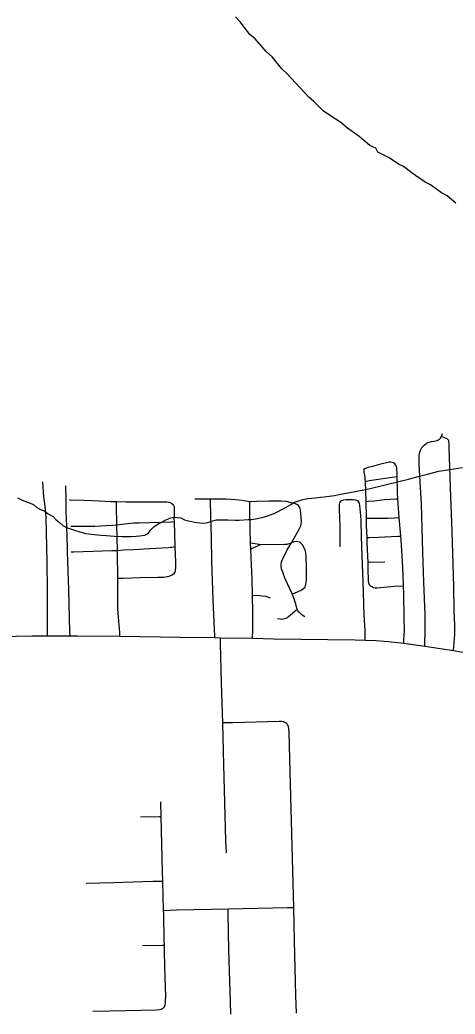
# Model space of a CAD drawing. Extents: x 0 to 34, y 0 to 22.
# Drawn here: x 7.311 to 7.535, y 18.799 to 19.311 of the extents above; entities that cross this region are included whole.
import ezdxf

# ---------------------------------------------------------------- set-up
doc = ezdxf.new("R2010")
doc.units = 0
for name, color, linetype in [('GM_X_Minor_River', 7, 'Continuous'), ('GM_X_State_Route', 7, 'Continuous'), ('GM_X_Township_Road', 7, 'Continuous')]:
    doc.layers.add(name, color=color, linetype=linetype)

msp = doc.modelspace()

# ---------------------------------------------------------------- linework, layer by layer
at = {"layer": 'GM_X_Minor_River'}
for points in [[(7.53551, 19.21633), (7.53093, 19.22011), (7.52808, 19.22162), (7.52236, 19.22577), (7.5197, 19.22728), (7.51474, 19.23068), (7.51284, 19.232), (7.50846, 19.23521), (7.50598, 19.23653), (7.50103, 19.23974), (7.49532, 19.24256), (7.49417, 19.24465), (7.49113, 19.24615), (7.4856, 19.25069), (7.47969, 19.25504), (7.47626, 19.25787), (7.46978, 19.26202), (7.46712, 19.26391), (7.46216, 19.26883), (7.45987, 19.27072), (7.4551, 19.27602), (7.453, 19.2781), (7.44822, 19.2834), (7.44575, 19.28548), (7.44078, 19.29173), (7.43792, 19.29438), (7.432, 19.301), (7.42933, 19.30327), (7.42436, 19.30971), (7.42188, 19.31236)], [(7.30962, 19.06457), (7.3119, 19.06344), (7.31608, 19.06194), (7.3178, 19.06118), (7.31951, 19.05967), (7.3218, 19.05854), (7.32351, 19.05798), (7.32541, 19.05647), (7.32789, 19.05496), (7.32942, 19.05325), (7.33113, 19.05193), (7.33285, 19.05042), (7.33475, 19.04929), (7.33684, 19.04873), (7.33894, 19.04798), (7.34122, 19.04723), (7.34464, 19.04629), (7.35072, 19.04556), (7.35243, 19.04538), (7.35546, 19.0452), (7.35736, 19.04502), (7.35964, 19.04484), (7.36344, 19.04467), (7.36819, 19.04469), (7.37065, 19.04489), (7.37255, 19.04509), (7.37521, 19.04548), (7.37691, 19.04625), (7.37804, 19.04797), (7.37974, 19.04969), (7.38182, 19.05103), (7.38352, 19.05198), (7.38599, 19.05333), (7.38864, 19.05429), (7.39073, 19.05468), (7.39376, 19.05431), (7.39567, 19.05337), (7.39776, 19.05281), (7.4008, 19.05206), (7.40346, 19.0517), (7.40574, 19.05152), (7.40764, 19.05191), (7.40953, 19.05267), (7.41218, 19.05326), (7.41788, 19.05328), (7.42149, 19.05311), (7.42376, 19.05312), (7.42851, 19.05352), (7.43022, 19.05353), (7.43325, 19.05392), (7.43685, 19.05489), (7.44178, 19.05662), (7.44689, 19.05912), (7.45049, 19.06123), (7.45219, 19.06237), (7.45409, 19.06295), (7.45655, 19.06372), (7.45921, 19.06431), (7.463, 19.0647), (7.46566, 19.06491), (7.46756, 19.06511), (7.47287, 19.06589), (7.47609, 19.06648), (7.48273, 19.06765), (7.49069, 19.0692), (7.49904, 19.07133), (7.50681, 19.07327), (7.51098, 19.07424), (7.5161, 19.07559), (7.52084, 19.07675), (7.52672, 19.0783), (7.53222, 19.07928), (7.53886, 19.08026)]]:
    msp.add_lwpolyline(points, dxfattribs=at)
at = {"layer": 'GM_X_State_Route'}
msp.add_lwpolyline([(7.30048, 18.99332), (7.31712, 18.99351), (7.3251, 18.99354), (7.33665, 18.9936), (7.34045, 18.99361), (7.36232, 18.99334), (7.39332, 18.99296), (7.41119, 18.99265), (7.41414, 18.99259), (7.43065, 18.9923), (7.44152, 18.99211), (7.48351, 18.99156), (7.48867, 18.99137), (7.49441, 18.99115), (7.50062, 18.99071), (7.50861, 18.98978), (7.50991, 18.98963), (7.5195, 18.98828), (7.5207, 18.98811), (7.53418, 18.98596), (7.54221, 18.98468)], dxfattribs=at)
at = {"layer": 'GM_X_Township_Road'}
for p, q in [((7.528, 19.0963), (7.52863, 19.09781)), ((7.40098, 19.06421), (7.40896, 19.06412)), ((7.48902, 19.06275), (7.48925, 19.05424)), ((7.50617, 19.0545), (7.50553, 19.06421)), ((7.36102, 19.03757), (7.36079, 19.05079)), ((7.39023, 19.05242), (7.39067, 19.03958)), ((7.50718, 19.04488), (7.50617, 19.0545)), ((7.42986, 19.03813), (7.42972, 19.04154)), ((7.38363, 18.90058), (7.38345, 18.90804)), ((7.38487, 18.85221), (7.38446, 18.86728))]:
    msp.add_line(p, q, dxfattribs=at)
for points in [[(7.51838, 19.03659), (7.51772, 19.06133), (7.51692, 19.07576), (7.51657, 19.08208), (7.51649, 19.08483), (7.51657, 19.08651), (7.51684, 19.08792), (7.51726, 19.08922), (7.51802, 19.09056), (7.51913, 19.09178), (7.52039, 19.09274), (7.52176, 19.09334), (7.52299, 19.09371), (7.5241, 19.09385), (7.52508, 19.09406), (7.52582, 19.09425), (7.52637, 19.09446), (7.52688, 19.09471), (7.52728, 19.09503), (7.52761, 19.09542), (7.528, 19.0963)], [(7.53418, 18.98596), (7.53435, 18.98802), (7.53488, 18.9942), (7.53488, 18.99902), (7.53462, 19.00622), (7.53435, 19.01893), (7.53361, 19.04726), (7.53272, 19.06993), (7.53201, 19.09075), (7.53196, 19.09242), (7.53192, 19.09319), (7.53189, 19.09366), (7.53179, 19.09404), (7.53165, 19.09433), (7.5314, 19.09464), (7.53117, 19.09485), (7.53092, 19.09503), (7.53053, 19.09523), (7.52985, 19.09552), (7.52894, 19.09593), (7.528, 19.0963)], [(7.50517, 19.0756), (7.50515, 19.07649), (7.50503, 19.08), (7.5049, 19.08081), (7.50461, 19.08146), (7.50405, 19.08215), (7.50329, 19.08264), (7.50262, 19.08284), (7.50196, 19.08296), (7.50135, 19.083), (7.50067, 19.08292), (7.4973, 19.08215), (7.49243, 19.08073), (7.49027, 19.08019), (7.48885, 19.07982), (7.4883, 19.07955), (7.488, 19.07908), (7.488, 19.07859), (7.48809, 19.07781), (7.48821, 19.07706), (7.4885, 19.07525), (7.48864, 19.07426), (7.48868, 19.07309)], [(7.3251, 18.99354), (7.3251, 18.99591), (7.3251, 19.01735), (7.3248, 19.03138), (7.32447, 19.04698), (7.32426, 19.05444), (7.32416, 19.05666), (7.324, 19.05841), (7.32374, 19.06035), (7.32343, 19.06273), (7.32318, 19.06491), (7.32269, 19.07286)], [(7.48868, 19.07309), (7.49087, 19.07351), (7.50257, 19.07533), (7.50517, 19.0756)], [(7.48868, 19.07309), (7.48888, 19.06781), (7.48902, 19.06275)], [(7.50553, 19.06421), (7.50541, 19.06755), (7.50517, 19.0756)], [(7.33665, 18.9936), (7.33659, 18.99581), (7.33608, 19.01725), (7.33541, 19.03678), (7.33535, 19.0388), (7.33494, 19.04997), (7.33467, 19.05766), (7.33462, 19.06387), (7.3345, 19.07081)], [(7.33612, 19.0637), (7.33648, 19.06366), (7.34389, 19.06347), (7.3516, 19.06307), (7.35776, 19.06274), (7.36059, 19.06267)], [(7.36079, 19.05079), (7.36062, 19.06076), (7.36059, 19.06267)], [(7.36059, 19.06267), (7.36548, 19.06257), (7.3732, 19.0626), (7.37783, 19.0625), (7.38404, 19.06257), (7.3858, 19.06255), (7.38656, 19.06255), (7.38733, 19.06249), (7.38792, 19.06236), (7.38852, 19.06211), (7.38909, 19.06172), (7.38956, 19.06123), (7.38994, 19.06071), (7.39022, 19.06005), (7.3903, 19.05936), (7.39038, 19.05838), (7.39037, 19.05554), (7.3902, 19.05385), (7.39023, 19.05242)], [(7.40896, 19.06412), (7.41262, 19.06419), (7.41708, 19.06408), (7.42195, 19.06378), (7.42357, 19.06362), (7.42532, 19.06344), (7.42728, 19.0631), (7.42931, 19.06284)], [(7.41119, 18.99265), (7.41118, 18.99343), (7.41116, 18.99716), (7.41048, 19.01195), (7.40973, 19.03218), (7.40947, 19.04393), (7.409, 19.06232), (7.40896, 19.06412)], [(7.42931, 19.06284), (7.43295, 19.0629), (7.43915, 19.06305), (7.44371, 19.06316), (7.4457, 19.06309), (7.44809, 19.06286), (7.44986, 19.06247), (7.45164, 19.06201), (7.45268, 19.06167), (7.45372, 19.06125)], [(7.42972, 19.04154), (7.42941, 19.04876), (7.42931, 19.05767), (7.42931, 19.06284)], [(7.45075, 19.04151), (7.45325, 19.04583), (7.45469, 19.04845), (7.45524, 19.04946), (7.45556, 19.05028), (7.45572, 19.05088), (7.45582, 19.05147), (7.45585, 19.05242), (7.45568, 19.05476), (7.45556, 19.05655), (7.45535, 19.05825), (7.45522, 19.05898), (7.45504, 19.05965), (7.45473, 19.0602), (7.45433, 19.06073), (7.45372, 19.06125)], [(7.48867, 18.99137), (7.48867, 18.9922), (7.48867, 18.99634), (7.48826, 19.00442), (7.48774, 19.02162), (7.48711, 19.03477), (7.48691, 19.04472), (7.4866, 19.05311), (7.48631, 19.05721), (7.48615, 19.05905), (7.48602, 19.06069), (7.48582, 19.06166), (7.4856, 19.06221), (7.48525, 19.06269), (7.48476, 19.06303), (7.48429, 19.06328), (7.48375, 19.06346), (7.48263, 19.06359), (7.47875, 19.06361), (7.47748, 19.06346), (7.47653, 19.06314), (7.47583, 19.06259), (7.47552, 19.06201), (7.47534, 19.06135), (7.4753, 19.06005), (7.4753, 19.0584), (7.47547, 19.05462), (7.4756, 19.0495), (7.47572, 19.04545), (7.47562, 19.03944)], [(7.48902, 19.06275), (7.49022, 19.06287), (7.49341, 19.06317), (7.4987, 19.0637), (7.50453, 19.06414), (7.50553, 19.06421)], [(7.337, 19.04999), (7.34638, 19.05007), (7.34945, 19.05004), (7.35861, 19.05049), (7.36079, 19.05079)], [(7.36079, 19.05079), (7.36467, 19.05133), (7.36932, 19.05175), (7.37233, 19.05185), (7.3889, 19.05237), (7.39023, 19.05242)], [(7.48925, 19.05424), (7.4904, 19.05422), (7.4942, 19.05415), (7.50052, 19.05418), (7.50409, 19.05432), (7.50617, 19.0545)], [(7.48925, 19.05424), (7.48931, 19.0502), (7.48952, 19.04414)], [(7.42972, 19.04154), (7.43089, 19.04126), (7.43309, 19.0409), (7.43482, 19.04058)], [(7.42986, 19.03813), (7.43094, 19.03884), (7.43256, 19.03965), (7.43482, 19.04058)], [(7.43482, 19.04058), (7.44715, 19.04078), (7.44854, 19.04086), (7.45075, 19.04151)], [(7.45108, 19.01514), (7.44984, 19.01786), (7.44744, 19.02296), (7.44623, 19.02645), (7.44568, 19.02813), (7.44542, 19.02945), (7.44547, 19.03057), (7.44568, 19.03154), (7.44596, 19.03248), (7.44664, 19.03398), (7.44862, 19.03789), (7.45075, 19.04151)], [(7.45108, 19.01514), (7.45234, 19.01562), (7.45417, 19.01634), (7.45574, 19.01705), (7.45651, 19.01756), (7.45717, 19.01806), (7.45773, 19.01872), (7.45803, 19.01939), (7.45818, 19.02015), (7.4583, 19.02086), (7.45844, 19.02239), (7.45848, 19.02391), (7.45845, 19.02844), (7.4583, 19.03455), (7.45817, 19.036), (7.45791, 19.03735), (7.45755, 19.0384), (7.45721, 19.03932), (7.4565, 19.04048), (7.45579, 19.0412), (7.45498, 19.04181), (7.45406, 19.04206), (7.45325, 19.04216), (7.45203, 19.04191), (7.45075, 19.04151)], [(7.48952, 19.04414), (7.49091, 19.04419), (7.49558, 19.0444), (7.50553, 19.04482), (7.50718, 19.04488)], [(7.48952, 19.04414), (7.48958, 19.04183), (7.48999, 19.03441), (7.49005, 19.03146)], [(7.50852, 19.01938), (7.50832, 19.02478), (7.50805, 19.03203), (7.50736, 19.04289), (7.50718, 19.04488)], [(7.33719, 19.03683), (7.33862, 19.03687), (7.3582, 19.03748), (7.36102, 19.03757)], [(7.36102, 19.03757), (7.36445, 19.03792), (7.36922, 19.03808), (7.37775, 19.03849), (7.38724, 19.03902), (7.38835, 19.03916), (7.38911, 19.03932), (7.39067, 19.03958)], [(7.36121, 19.02306), (7.36104, 19.03632), (7.36102, 19.03757)], [(7.39067, 19.03958), (7.39087, 19.03531), (7.39098, 19.03204), (7.39095, 19.02896), (7.39088, 19.02748), (7.3908, 19.02695), (7.39063, 19.02643), (7.39033, 19.02592), (7.38991, 19.0254), (7.38926, 19.02489), (7.38844, 19.02447), (7.38753, 19.0242), (7.38669, 19.02396), (7.38592, 19.02379), (7.38503, 19.02365), (7.38197, 19.02357), (7.37285, 19.02347), (7.36404, 19.02316), (7.36121, 19.02306)], [(7.43059, 19.01428), (7.43043, 19.0227), (7.43003, 19.03415), (7.42986, 19.03813)], [(7.5195, 18.98828), (7.51956, 18.99012), (7.51972, 18.99518), (7.51962, 19.00438), (7.51903, 19.02127), (7.51838, 19.03659)], [(7.49005, 19.03146), (7.49122, 19.0315), (7.49881, 19.03177)], [(7.49005, 19.03146), (7.4901, 19.02651), (7.49026, 19.02343), (7.49036, 19.02163), (7.49051, 19.02092), (7.49085, 19.02009), (7.49131, 19.01951), (7.4918, 19.01908), (7.49248, 19.01874), (7.49309, 19.01846), (7.49383, 19.01837), (7.49475, 19.01834), (7.49661, 19.01839), (7.50391, 19.01908), (7.50852, 19.01938)], [(7.36232, 18.99334), (7.36232, 18.99523), (7.36218, 18.99718), (7.36197, 18.99902), (7.36156, 19.00327), (7.36135, 19.00762), (7.36135, 19.01166), (7.36121, 19.02306)], [(7.45366, 19.00728), (7.45324, 19.0091), (7.45298, 19.01011), (7.45272, 19.01094), (7.45191, 19.01314), (7.45108, 19.01514)], [(7.50861, 18.98978), (7.50871, 18.9915), (7.50897, 18.99629), (7.50889, 19.0028), (7.50868, 19.01521), (7.50852, 19.01938)], [(7.43059, 19.01428), (7.43283, 19.01446), (7.43573, 19.01415), (7.4376, 19.01395), (7.43978, 19.01322)], [(7.43065, 18.9923), (7.43076, 18.99665), (7.43076, 19.00566), (7.43059, 19.01428)], [(7.4436, 19.00255), (7.44506, 19.00225), (7.44577, 19.00219), (7.44653, 19.00225), (7.4473, 19.00245), (7.44795, 19.0027), (7.44863, 19.00307), (7.44914, 19.00349), (7.45027, 19.00443), (7.45366, 19.00728)], [(7.45769, 19.0033), (7.45676, 19.00386), (7.45592, 19.00453), (7.45504, 19.00538), (7.45455, 19.00584), (7.45406, 19.00644), (7.45366, 19.00728)], [(7.41534, 18.9487), (7.41476, 18.96941), (7.41422, 18.98971), (7.41414, 18.99259)], [(7.45189, 18.85373), (7.45172, 18.85987), (7.44989, 18.93006), (7.44958, 18.94413), (7.44945, 18.94563), (7.44914, 18.94683), (7.44867, 18.94784), (7.44782, 18.94877), (7.44673, 18.94931), (7.44557, 18.94951), (7.44449, 18.94955), (7.42062, 18.94882), (7.41618, 18.94872), (7.41534, 18.9487)], [(7.41726, 18.8819), (7.41698, 18.88815), (7.41594, 18.92721), (7.41534, 18.9487)], [(7.37296, 18.90041), (7.38274, 18.90056), (7.38363, 18.90058)], [(7.38446, 18.86728), (7.38433, 18.8721), (7.38363, 18.90058)], [(7.34495, 18.86617), (7.35902, 18.86664), (7.37935, 18.86721), (7.38446, 18.86728)], [(7.38487, 18.85221), (7.3885, 18.85231), (7.39159, 18.8524), (7.41811, 18.85299)], [(7.38527, 18.83424), (7.3852, 18.83664), (7.38492, 18.85023), (7.38487, 18.85221)], [(7.41811, 18.85299), (7.44866, 18.85366), (7.45189, 18.85373)], [(7.41947, 18.79878), (7.41933, 18.80504), (7.41856, 18.83163), (7.41817, 18.8504), (7.41811, 18.85299)], [(7.45332, 18.79921), (7.45306, 18.80837), (7.45234, 18.83648), (7.45189, 18.85373)], [(7.37403, 18.83411), (7.38435, 18.83423), (7.38527, 18.83424)], [(7.38524, 18.80254), (7.38548, 18.803), (7.38569, 18.80365), (7.38579, 18.80445), (7.38588, 18.80587), (7.38593, 18.80803), (7.38573, 18.81742), (7.38536, 18.83053), (7.38527, 18.83424)], [(7.34847, 18.80027), (7.35716, 18.80042), (7.38127, 18.80103), (7.38284, 18.80122), (7.38355, 18.8014), (7.38419, 18.80165), (7.38473, 18.80203), (7.38524, 18.80254)]]:
    msp.add_lwpolyline(points, dxfattribs=at)

doc.saveas('drawing.dxf')
